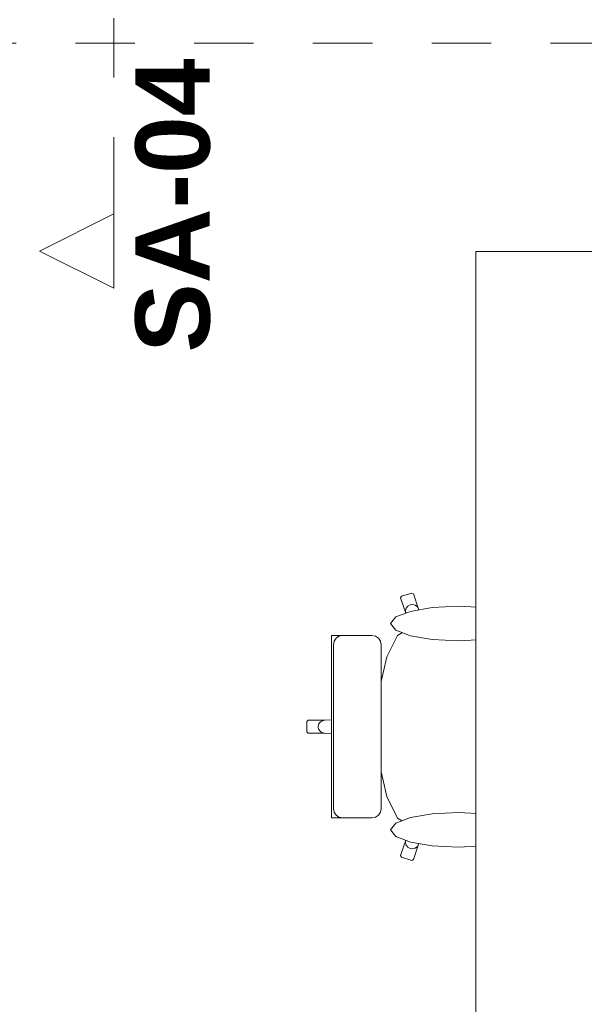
# Model space of a CAD drawing. Header units: metres. Extents: x -4 to 99, y -11 to 17.
# Tile 281 of 656: x 22.342 to 23.292, y 11.333 to 12.99. Entities that reach past the tile are written whole.
import ezdxf

# ---------------------------------------------------------------- set-up
doc = ezdxf.new("R2010")
doc.units = ezdxf.units.M
doc.header["$MEASUREMENT"] = 0
for name, pattern in [('Schnittlinie', [0.3, 0.15, -0.075, 0, -0.075]), ('Untersicht', [0.1, 0.075, -0.025]), ('Wipeout_Contour', [1, 0, -1])]:
    doc.linetypes.add(name, pattern=pattern)
for name, color, linetype in [('152 - Bemaßung_ Beschriftung.Ausbau', 7, 'Continuous'), ('203 - Marker.Schnitt - Ausbaudetail SA', 7, 'Continuous'), ('701 - Einrichtung.Möbel', 7, 'Continuous'), ('Neubau_653 - Abdeckung.TB Verkofferung', 7, 'Continuous')]:
    doc.layers.add(name, color=color, linetype=linetype)
doc.styles.add('ERSTELLTER_STIL_1', font='txt')
doc.styles.add('ERSTELLTER_STIL_2', font='txt')
doc.dimstyles.new('ERSTELLTER_STIL__2', dxfattribs={"dimtxt": 0.1, "dimasz": 0.0532, "dimexe": 0.18, "dimexo": 0.0625, "dimgap": 0, "dimtad": 1, "dimtih": 1, "dimtoh": 1, "dimzin": 0, "dimdsep": 46, "dimtxsty": 'ERSTELLTER_STIL_2', "dimblk": 'ARROWHEAD_2', "dimblk1": 'ARROWHEAD_2', "dimblk2": 'ARROWHEAD_2', "dimcen": 0.09, "dimse1": 1, "dimse2": 1, "dimclrd": 7, "dimclre": 7, "dimclrt": 7, "dimazin": 0, "dimtfac": 1, "dimtdec": 4, "dimtmove": 0, "dimatfit": 3, "dimfxl": 1, "dimtolj": 1, "dimtzin": 0, "dimarcsym": 0})

# ---------------------------------------------------------------- blocks, each defined once
blk = doc.blocks.new('*D273')
at = {"layer": '152 - Bemaßung_ Beschriftung.Ausbau', "color": 7, "linetype": 'Continuous', "lineweight": 5}
for p, q in [((18.6, 15.3025), (18.6, 15.4075)), ((25.65, 15.3025), (25.65, 15.4075)), ((18.6202, 15.39), (18.5798, 15.32)), ((25.6702, 15.39), (25.6298, 15.32)), ((18.48, 15.355), (18.6, 15.355)), ((18.6, 15.355), (25.65, 15.355))]:
    blk.add_line(p, q, dxfattribs=at)
at = {"layer": '152 - Bemaßung_ Beschriftung.Ausbau', "color": 7, "lineweight": 5, "char_height": 0.1, "attachment_point": 7, "style": 'ERSTELLTER_STIL_2'}
for s, insert in [('\\A1;{\\pql;\\fArial|b0|i0|c0|p38;7,05}', (21.9161, 15.375)), ('\\A1;{\\pql;\\fArial|b0|i0|c0|p38;17}', (25.478, 15.375))]:
    blk.add_mtext(s, dxfattribs=dict(at, insert=insert))
blk = doc.blocks.new('ARROWHEAD_2')
at = {"color": 0, "linetype": 'Continuous', "lineweight": 0}
for p, q in [((-0.378, -0.655), (0.378, 0.655)), ((0, 0), (-1, 0))]:
    blk.add_line(p, q, dxfattribs=at)

msp = doc.modelspace()

# ---------------------------------------------------------------- linework, layer by layer
at = {"layer": '203 - Marker.Schnitt - Ausbaudetail SA', "color": 7, "linetype": 'Schnittlinie', "lineweight": 13}
msp.add_line((22.5, 14.1425), (22.5, 12.663), dxfattribs=at)
at = {"layer": 'Neubau_653 - Abdeckung.TB Verkofferung', "color": 1, "linetype": 'Untersicht', "lineweight": 9}
msp.add_line((22.0355, 12.9505), (47.24, 12.9505), dxfattribs=at)

# ---------------------------------------------------------------- texts
at = {"layer": '203 - Marker.Schnitt - Ausbaudetail SA', "color": 7, "lineweight": 13, "insert": (22.6633, 12.9246), "char_height": 0.125, "attachment_point": 9, "rotation": 90, "style": 'ERSTELLTER_STIL_1'}
msp.add_mtext('\\A1;{\\pqr;\\pt0;\\fArial|b1|i0|c0|p38;SA-04}', dxfattribs=at)

# ---------------------------------------------------------------- wipeouts: each hides what was drawn before it
at = {"color": 254, "linetype": 'Wipeout_Contour', "lineweight": 0, "ltscale": 752.650154}
msp.add_wipeout([(23.1849, 11.9664), (23.0254, 11.9664), (23.0134, 11.9979), (23.0048, 12.0236), (23.0019, 12.025), (22.9845, 12.0196), (22.9831, 12.0168), (22.9917, 11.9911), (22.9991, 11.9663), (22.9779, 11.9537), (22.9597, 11.9177), (22.9476, 11.8637), (22.9458, 11.8365), (22.9163, 11.8365), (22.8935, 11.8365), (22.8935, 11.8123), (22.8554, 11.811), (22.8273, 11.811), (22.825, 11.8088), (22.825, 11.8), (23.275, 11.8), (23.2731, 11.8581), (23.2731, 11.8589), (23.2676, 11.9088), (23.2595, 11.9421), (23.2588, 11.9437), (23.2426, 11.9631), (23.2361, 11.9664), (23.2124, 11.9664)], dxfattribs=at).dxf.layer = '701 - Einrichtung.Möbel'

# ---------------------------------------------------------------- next in the draw order: linework, layer by layer
at = {"layer": '701 - Einrichtung.Möbel', "color": 7, "linetype": 'Continuous', "lineweight": 5}
for p, q in [((22.9845, 12.0196), (22.9831, 12.0168)), ((22.9831, 12.0168), (22.9917, 11.9911)), ((23.0019, 12.025), (22.9845, 12.0196)), ((23.0048, 12.0236), (23.0019, 12.025)), ((23.0134, 11.9979), (23.0048, 12.0236)), ((22.9924, 11.9995), (22.9912, 11.9954)), ((22.9952, 12.0028), (22.9924, 11.9995)), ((22.9991, 12.0049), (22.9952, 12.0028)), ((23.0035, 12.0054), (22.9991, 12.0049)), ((23.0078, 12.0043), (23.0035, 12.0054)), ((23.0113, 12.0016), (23.0078, 12.0043)), ((23.0134, 11.9979), (23.0113, 12.0016)), ((22.9912, 11.9954), (22.9917, 11.9911)), ((22.9917, 11.9911), (22.9991, 11.9663)), ((23.0254, 11.9664), (23.0134, 11.9979)), ((22.9991, 11.9663), (22.9779, 11.9537)), ((22.9993, 11.9664), (22.9991, 11.9663)), ((22.9993, 11.9664), (23.0254, 11.9664)), ((23.1849, 11.9664), (23.0254, 11.9664)), ((23.2124, 11.9664), (23.1849, 11.9664)), ((23.2361, 11.9664), (23.2124, 11.9664)), ((23.2426, 11.9631), (23.2361, 11.9664)), ((22.9779, 11.9537), (22.9597, 11.9177)), ((23.2588, 11.9437), (23.2426, 11.9631)), ((23.2595, 11.9421), (23.2588, 11.9437)), ((23.2676, 11.9088), (23.2595, 11.9421)), ((22.9597, 11.9177), (22.9476, 11.8637)), ((23.2731, 11.8589), (23.2676, 11.9088)), ((22.9476, 11.8637), (22.9458, 11.8365)), ((23.2731, 11.8581), (23.2731, 11.8589)), ((22.9163, 11.8365), (22.8935, 11.8365)), ((22.8935, 11.8365), (22.8935, 11.8123)), ((22.9458, 11.8365), (22.9163, 11.8365)), ((22.8273, 11.811), (22.825, 11.8088)), ((22.8554, 11.811), (22.8273, 11.811)), ((22.8554, 11.811), (22.8511, 11.8101)), ((22.8935, 11.8123), (22.8554, 11.811))]:
    msp.add_line(p, q, dxfattribs=at)

# ---------------------------------------------------------------- next in the draw order: wipeouts: each hides what was drawn before it
at = {"color": 254, "linetype": 'Wipeout_Contour', "lineweight": 0, "ltscale": 76.827451}
msp.add_wipeout([(22.5, 12.538), (22.5, 12.663), (22.375, 12.6005)], dxfattribs=at).dxf.layer = '203 - Marker.Schnitt - Ausbaudetail SA'
at = {"color": 254, "linetype": 'Wipeout_Contour', "lineweight": 0, "ltscale": 749.629391}
msp.add_wipeout([(23.1849, 11.6336), (23.2124, 11.6336), (23.2361, 11.6336), (23.2426, 11.6369), (23.2588, 11.6563), (23.2595, 11.6579), (23.2676, 11.6912), (23.2731, 11.7411), (23.2731, 11.7419), (23.275, 11.8), (22.825, 11.8), (22.825, 11.7912), (22.8273, 11.789), (22.8554, 11.789), (22.8935, 11.7877), (22.8935, 11.7635), (22.9163, 11.7635), (22.9458, 11.7635), (22.9476, 11.7363), (22.9597, 11.6823), (22.9779, 11.6463), (22.9991, 11.6337), (22.9917, 11.6089), (22.9831, 11.5832), (22.9845, 11.5804), (23.0019, 11.575), (23.0048, 11.5764), (23.0134, 11.6021), (23.0254, 11.6336)], dxfattribs=at).dxf.layer = '701 - Einrichtung.Möbel'

# ---------------------------------------------------------------- next in the draw order: linework, layer by layer
at = {"layer": '203 - Marker.Schnitt - Ausbaudetail SA', "color": 7, "linetype": 'Continuous', "lineweight": 13, "flags": 128}
msp.add_lwpolyline([(22.5, 12.538), (22.5, 12.663), (22.375, 12.6005)], close=True, dxfattribs=at)
at = {"layer": '701 - Einrichtung.Möbel', "color": 7, "linetype": 'Continuous', "lineweight": 5}
for p, q in [((23.275, 11.8), (23.2731, 11.8581)), ((22.9458, 11.8365), (22.9434, 11.8)), ((22.825, 11.8088), (22.825, 11.8)), ((22.825, 11.7912), (22.825, 11.8)), ((22.8449, 11.8042), (22.844, 11.8)), ((22.8449, 11.7958), (22.844, 11.8)), ((22.8474, 11.8077), (22.8449, 11.8042)), ((22.8511, 11.8101), (22.8474, 11.8077)), ((22.8935, 11.8123), (22.8935, 11.8)), ((22.8935, 11.7877), (22.8935, 11.8)), ((22.9458, 11.7635), (22.9434, 11.8)), ((23.275, 11.8), (23.2731, 11.7419)), ((22.8273, 11.789), (22.825, 11.7912)), ((22.8554, 11.789), (22.8273, 11.789)), ((22.8474, 11.7923), (22.8449, 11.7958)), ((22.8511, 11.7899), (22.8474, 11.7923)), ((22.8554, 11.789), (22.8511, 11.7899)), ((22.8935, 11.7877), (22.8554, 11.789)), ((22.8935, 11.7635), (22.8935, 11.7877)), ((22.9163, 11.7635), (22.8935, 11.7635)), ((22.9458, 11.7635), (22.9163, 11.7635)), ((22.9476, 11.7363), (22.9458, 11.7635)), ((22.9597, 11.6823), (22.9476, 11.7363)), ((23.2731, 11.7411), (23.2676, 11.6912)), ((23.2731, 11.7419), (23.2731, 11.7411)), ((23.2676, 11.6912), (23.2595, 11.6579)), ((22.9779, 11.6463), (22.9597, 11.6823)), ((23.2588, 11.6563), (23.2426, 11.6369)), ((23.2595, 11.6579), (23.2588, 11.6563)), ((22.9991, 11.6337), (22.9779, 11.6463)), ((23.2426, 11.6369), (23.2361, 11.6336)), ((22.9917, 11.6089), (22.9991, 11.6337)), ((22.9993, 11.6336), (22.9991, 11.6337)), ((22.9993, 11.6336), (23.0254, 11.6336)), ((23.0254, 11.6336), (23.0134, 11.6021)), ((23.1849, 11.6336), (23.0254, 11.6336)), ((23.2124, 11.6336), (23.1849, 11.6336)), ((23.2361, 11.6336), (23.2124, 11.6336)), ((22.9831, 11.5832), (22.9917, 11.6089)), ((22.9912, 11.6046), (22.9917, 11.6089)), ((22.9924, 11.6005), (22.9912, 11.6046)), ((23.0134, 11.6021), (23.0048, 11.5764)), ((23.0134, 11.6021), (23.0113, 11.5984)), ((22.9952, 11.5972), (22.9924, 11.6005)), ((22.9991, 11.5951), (22.9952, 11.5972)), ((23.0035, 11.5946), (22.9991, 11.5951)), ((23.0078, 11.5957), (23.0035, 11.5946)), ((23.0113, 11.5984), (23.0078, 11.5957)), ((22.9845, 11.5804), (22.9831, 11.5832)), ((23.0019, 11.575), (22.9845, 11.5804)), ((23.0048, 11.5764), (23.0019, 11.575))]:
    msp.add_line(p, q, dxfattribs=at)

# ---------------------------------------------------------------- next in the draw order: wipeouts: each hides what was drawn before it
at = {"color": 254, "linetype": 'Wipeout_Contour', "lineweight": 0, "ltscale": 416.048301}
msp.add_wipeout([(23.0798, 12.0027), (23.0363, 12.0005), (22.9995, 11.9941), (22.9748, 11.9847), (22.9662, 11.9735), (22.9748, 11.9623), (22.9995, 11.9528), (23.0363, 11.9465), (23.0798, 11.9443), (23.1233, 11.9465), (23.1602, 11.9528), (23.1848, 11.9623), (23.1935, 11.9735), (23.1848, 11.9847), (23.1602, 11.9941), (23.1233, 12.0005)], dxfattribs=at).dxf.layer = '701 - Einrichtung.Möbel'

# ---------------------------------------------------------------- next in the draw order: linework, layer by layer
at = {"layer": '701 - Einrichtung.Möbel', "color": 7, "linetype": 'Continuous', "lineweight": 5, "flags": 128}
msp.add_lwpolyline([(23.0798, 12.0027), (23.0363, 12.0005), (22.9995, 11.9941), (22.9748, 11.9847), (22.9662, 11.9735), (22.9748, 11.9623), (22.9995, 11.9528), (23.0363, 11.9465), (23.0798, 11.9443), (23.1233, 11.9465), (23.1602, 11.9528), (23.1848, 11.9623), (23.1935, 11.9735), (23.1848, 11.9847), (23.1602, 11.9941), (23.1233, 12.0005)], close=True, dxfattribs=at)

# ---------------------------------------------------------------- next in the draw order: wipeouts: each hides what was drawn before it
at = {"color": 254, "linetype": 'Wipeout_Contour', "lineweight": 0, "ltscale": 389.39278}
msp.add_wipeout([(22.9502, 11.938), (22.949, 11.9439), (22.9457, 11.9489), (22.9408, 11.9522), (22.9349, 11.9534), (22.9315, 11.9534), (22.9233, 11.9534), (22.8987, 11.9534), (22.8887, 11.9534), (22.8852, 11.9534), (22.8774, 11.9534), (22.874, 11.9534), (22.8665, 11.9534), (22.8665, 11.8), (22.9502, 11.8)], dxfattribs=at).dxf.layer = '701 - Einrichtung.Möbel'
at = {"color": 254, "linetype": 'Wipeout_Contour', "lineweight": 0, "ltscale": 413.521808}
msp.add_wipeout([(23.0798, 11.5973), (23.1233, 11.5995), (23.1602, 11.6059), (23.1848, 11.6153), (23.1935, 11.6265), (23.1848, 11.6377), (23.1602, 11.6472), (23.1233, 11.6535), (23.0798, 11.6557), (23.0363, 11.6535), (22.9995, 11.6472), (22.9748, 11.6377), (22.9662, 11.6265), (22.9748, 11.6153), (22.9995, 11.6059), (23.0363, 11.5995)], dxfattribs=at).dxf.layer = '701 - Einrichtung.Möbel'

# ---------------------------------------------------------------- next in the draw order: linework, layer by layer
at = {"layer": '701 - Einrichtung.Möbel', "color": 7, "linetype": 'Continuous', "lineweight": 5}
for p, q in [((22.874, 11.9534), (22.8665, 11.9534)), ((22.8711, 11.9439), (22.8744, 11.9489)), ((22.8774, 11.9534), (22.874, 11.9534)), ((22.8744, 11.9489), (22.8793, 11.9522)), ((22.8852, 11.9534), (22.8774, 11.9534)), ((22.8793, 11.9522), (22.8851, 11.9534)), ((22.8887, 11.9534), (22.8852, 11.9534)), ((22.8987, 11.9534), (22.8887, 11.9534)), ((22.9233, 11.9534), (22.8987, 11.9534)), ((22.9315, 11.9534), (22.9233, 11.9534)), ((22.9349, 11.9534), (22.9315, 11.9534)), ((22.9408, 11.9522), (22.9349, 11.9534)), ((22.9457, 11.9489), (22.9408, 11.9522)), ((22.949, 11.9439), (22.9457, 11.9489)), ((22.87, 11.938), (22.8711, 11.9439)), ((22.9502, 11.938), (22.949, 11.9439))]:
    msp.add_line(p, q, dxfattribs=at)
at = {"layer": '701 - Einrichtung.Möbel', "color": 7, "linetype": 'Continuous', "lineweight": 5, "flags": 128}
msp.add_lwpolyline([(23.0798, 11.5973), (23.0363, 11.5995), (22.9995, 11.6059), (22.9748, 11.6153), (22.9662, 11.6265), (22.9748, 11.6377), (22.9995, 11.6472), (23.0363, 11.6535), (23.0798, 11.6557), (23.1233, 11.6535), (23.1602, 11.6472), (23.1848, 11.6377), (23.1935, 11.6265), (23.1848, 11.6153), (23.1602, 11.6059), (23.1233, 11.5995)], close=True, dxfattribs=at)

# ---------------------------------------------------------------- next in the draw order: wipeouts: each hides what was drawn before it
at = {"color": 254, "linetype": 'Wipeout_Contour', "lineweight": 0, "ltscale": 382.730578}
msp.add_wipeout([(22.9502, 11.662), (22.9502, 11.8), (22.8665, 11.8), (22.8665, 11.6466), (22.874, 11.6466), (22.8774, 11.6466), (22.8852, 11.6466), (22.8887, 11.6466), (22.8987, 11.6466), (22.9233, 11.6466), (22.9315, 11.6466), (22.9349, 11.6466), (22.9408, 11.6478), (22.9457, 11.6511), (22.949, 11.6561)], dxfattribs=at).dxf.layer = '701 - Einrichtung.Möbel'

# ---------------------------------------------------------------- next in the draw order: linework, layer by layer
at = {"layer": '701 - Einrichtung.Möbel', "color": 7, "linetype": 'Continuous', "lineweight": 5}
for p, q in [((22.8665, 11.9534), (22.8665, 11.8)), ((22.87, 11.8), (22.87, 11.938)), ((22.9502, 11.8), (22.9502, 11.938)), ((22.8665, 11.6466), (22.8665, 11.8)), ((22.87, 11.8), (22.87, 11.662)), ((22.9502, 11.8), (22.9502, 11.662)), ((22.87, 11.662), (22.8711, 11.6561)), ((22.8711, 11.6561), (22.8744, 11.6511)), ((22.8744, 11.6511), (22.8793, 11.6478)), ((22.9457, 11.6511), (22.9408, 11.6478)), ((22.949, 11.6561), (22.9457, 11.6511)), ((22.9502, 11.662), (22.949, 11.6561)), ((22.874, 11.6466), (22.8665, 11.6466)), ((22.8774, 11.6466), (22.874, 11.6466)), ((22.8852, 11.6466), (22.8774, 11.6466)), ((22.8793, 11.6478), (22.8851, 11.6466)), ((22.8887, 11.6466), (22.8852, 11.6466)), ((22.8987, 11.6466), (22.8887, 11.6466)), ((22.9233, 11.6466), (22.8987, 11.6466)), ((22.9315, 11.6466), (22.9233, 11.6466)), ((22.9349, 11.6466), (22.9315, 11.6466)), ((22.9408, 11.6478), (22.9349, 11.6466))]:
    msp.add_line(p, q, dxfattribs=at)

# ---------------------------------------------------------------- next in the draw order: wipeouts: each hides what was drawn before it
at = {"color": 254, "linetype": 'Wipeout_Contour', "lineweight": 0, "ltscale": 105.244429}
msp.add_wipeout([(23.91, 12.6), (23.11, 12.6), (23.11, 11), (23.91, 11)], dxfattribs=at).dxf.layer = '701 - Einrichtung.Möbel'

# ---------------------------------------------------------------- next in the draw order: linework, layer by layer
at = {"layer": '701 - Einrichtung.Möbel', "color": 7, "linetype": 'Continuous', "lineweight": 5, "flags": 128}
msp.add_lwpolyline([(23.91, 12.6), (23.91, 11), (23.11, 11), (23.11, 12.6)], close=True, dxfattribs=at)

# ---------------------------------------------------------------- next in the draw order: dimensions: what is measured, and where the dimension line sits
at = {"layer": '152 - Bemaßung_ Beschriftung.Ausbau', "color": 7, "linetype": 'Continuous', "lineweight": 5}
dim = msp.add_linear_dim(base=(25.65, 15.355), p1=(18.6, 10.75), p2=(25.65, 10.75), dimstyle='ERSTELLTER_STIL__2', dxfattribs=at)
dim.commit()
dim.dimension.update_dxf_attribs({"geometry": '*D273', "text_midpoint": (22.046, 15.425), "dimtype": 160})

doc.saveas('drawing.dxf')
